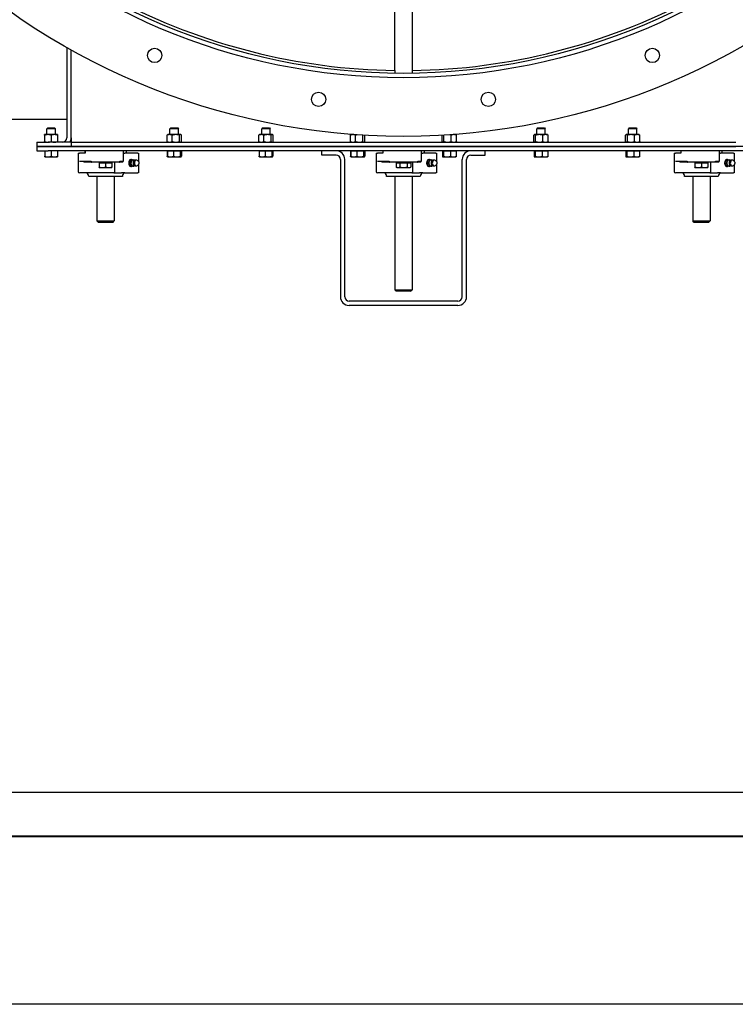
# Model space of a CAD drawing. Header units: inches. Extents: x 5 to 1128, y -85 to 748.
# Tile 611 of 656: x 518 to 549, y 556 to 599. Entities that reach past the tile are written whole.
import ezdxf

# ---------------------------------------------------------------- set-up
doc = ezdxf.new("R2010")
doc.units = ezdxf.units.IN
doc.header["$LTSCALE"] = 32
doc.header["$MEASUREMENT"] = 0
doc.layers.add('Visible (ANSI)', color=7, linetype='Continuous', lineweight=30)

msp = doc.modelspace()

# ---------------------------------------------------------------- linework, layer by layer
at = {"layer": 'Visible (ANSI)'}
for p, q in [((534.46813, 596.6924), (534.46813, 650.43716)), ((535.21813, 650.43716), (535.21813, 596.6924)), ((520.15563, 597.69318), (520.15563, 593.75228)), ((520.34313, 593.75228), (520.34313, 597.58763)), ((534.46813, 596.6924), (534.46813, 596.56738)), ((535.21813, 596.6924), (535.21813, 596.56738)), ((505.84313, 594.56478), (520.15563, 594.56478)), ((519.32738, 593.89378), (519.18663, 593.89378)), ((519.18663, 593.86864), (519.18663, 593.58992)), ((519.31897, 594.18978), (519.28063, 594.15262)), ((519.65563, 594.15262), (519.28063, 594.15262)), ((519.28063, 593.89378), (519.28063, 594.15262)), ((519.31897, 594.18978), (519.61729, 594.18978)), ((519.60888, 593.89378), (519.32738, 593.89378)), ((519.46813, 593.86864), (519.46813, 593.58992)), ((519.74963, 593.89378), (519.60888, 593.89378)), ((519.61729, 594.18978), (519.65563, 594.15262)), ((519.65563, 593.89378), (519.65563, 594.15262)), ((519.74963, 593.86864), (519.74963, 593.58992)), ((524.52803, 593.58992), (524.52803, 593.86864)), ((524.56163, 593.89378), (524.55059, 593.88741)), ((524.64136, 593.89378), (524.56163, 593.89378)), ((524.91224, 593.89378), (524.64136, 593.89378)), ((524.69397, 594.18978), (524.65563, 594.15261)), ((525.03063, 594.15261), (524.65563, 594.15261)), ((524.65563, 593.89378), (524.65563, 594.15261)), ((524.69397, 594.18978), (524.99229, 594.18978)), ((524.75468, 593.58992), (524.75468, 593.86864)), ((525.11401, 593.89378), (524.91224, 593.89378)), ((524.99229, 594.18978), (525.03063, 594.15261)), ((525.03063, 593.89378), (525.03063, 594.15261)), ((525.06979, 593.58992), (525.06979, 593.86864)), ((525.12463, 593.89378), (525.11401, 593.89378)), ((525.12463, 593.89378), (525.13567, 593.88741)), ((525.15824, 593.58992), (525.15824, 593.86864)), ((528.52803, 593.58992), (528.52803, 593.86864)), ((528.56163, 593.89378), (528.55059, 593.88741)), ((528.64136, 593.89378), (528.56163, 593.89378)), ((528.91224, 593.89378), (528.64136, 593.89378)), ((528.69397, 594.18978), (528.65563, 594.15261)), ((529.03063, 594.15261), (528.65563, 594.15261)), ((528.65563, 593.89378), (528.65563, 594.15261)), ((528.69397, 594.18978), (528.99229, 594.18978)), ((528.75468, 593.58992), (528.75468, 593.86864)), ((529.11401, 593.89378), (528.91224, 593.89378)), ((528.99229, 594.18978), (529.03063, 594.15261)), ((529.03063, 593.89378), (529.03063, 594.15261)), ((529.06979, 593.58992), (529.06979, 593.86864)), ((529.12463, 593.89378), (529.11401, 593.89378)), ((529.12463, 593.89378), (529.13567, 593.88741)), ((529.15824, 593.58992), (529.15824, 593.86864)), ((532.52803, 593.58992), (532.52803, 593.86864)), ((532.56163, 593.89378), (532.55059, 593.88741)), ((532.64136, 593.89378), (532.56163, 593.89378)), ((532.67651, 593.89378), (532.64136, 593.89378)), ((532.65563, 593.89378), (532.65563, 593.89531)), ((532.75468, 593.58992), (532.75468, 593.86864)), ((533.06979, 593.58992), (533.06979, 593.86768)), ((533.15824, 593.58992), (533.15824, 593.86253)), ((536.53019, 593.58992), (536.53019, 593.86265)), ((536.61056, 593.58992), (536.61056, 593.86733)), ((536.9235, 593.58992), (536.9235, 593.86864)), ((537.03979, 593.89378), (537.00976, 593.89378)), ((537.03063, 593.89378), (537.03063, 593.89531)), ((537.12463, 593.89378), (537.03979, 593.89378)), ((537.12463, 593.89378), (537.13365, 593.88857)), ((537.15608, 593.58992), (537.15608, 593.86864)), ((540.53019, 593.58992), (540.53019, 593.86864)), ((540.56163, 593.89378), (540.55261, 593.88857)), ((540.57037, 593.89378), (540.56163, 593.89378)), ((540.76703, 593.89378), (540.57037, 593.89378)), ((540.61056, 593.58992), (540.61056, 593.86864)), ((540.69397, 594.18978), (540.65563, 594.15261)), ((541.03063, 594.15261), (540.65563, 594.15261)), ((540.65563, 593.89378), (540.65563, 594.15261)), ((540.69397, 594.18978), (540.99229, 594.18978)), ((541.03979, 593.89378), (540.76703, 593.89378)), ((540.9235, 593.58992), (540.9235, 593.86864)), ((540.99229, 594.18978), (541.03063, 594.15261)), ((541.03063, 593.89378), (541.03063, 594.15261)), ((541.12463, 593.89378), (541.03979, 593.89378)), ((541.12463, 593.89378), (541.13365, 593.88857)), ((541.15608, 593.58992), (541.15608, 593.86864)), ((544.53019, 593.58992), (544.53019, 593.86864)), ((544.56163, 593.89378), (544.55261, 593.88857)), ((544.57037, 593.89378), (544.56163, 593.89378)), ((544.76703, 593.89378), (544.57037, 593.89378)), ((544.61056, 593.58992), (544.61056, 593.86864)), ((544.69397, 594.18978), (544.65563, 594.15261)), ((545.03063, 594.15261), (544.65563, 594.15261)), ((544.65563, 593.89378), (544.65563, 594.15261)), ((544.69397, 594.18978), (544.99229, 594.18978)), ((545.03979, 593.89378), (544.76703, 593.89378)), ((544.9235, 593.58992), (544.9235, 593.86864)), ((544.99229, 594.18978), (545.03063, 594.15261)), ((545.03063, 593.89378), (545.03063, 594.15261)), ((545.12463, 593.89378), (545.03979, 593.89378)), ((545.12463, 593.89378), (545.13365, 593.88857)), ((545.15608, 593.58992), (545.15608, 593.86864)), ((518.84313, 593.56478), (519.34313, 593.56478)), ((518.84313, 593.56478), (518.84313, 593.37728)), ((520.34313, 593.56478), (519.34313, 593.56478)), ((520.34313, 593.75228), (520.34313, 593.56478)), ((520.34313, 593.56478), (520.34313, 593.37728)), ((520.34313, 593.56478), (549.34313, 593.56478)), ((520.34313, 593.56478), (520.34313, 593.37728)), ((524.56163, 593.56478), (524.55059, 593.57115)), ((525.12463, 593.56478), (525.13567, 593.57115)), ((528.56163, 593.56478), (528.55059, 593.57115)), ((529.12463, 593.56478), (529.13567, 593.57115)), ((532.56163, 593.56478), (532.55059, 593.57115)), ((533.12463, 593.56478), (533.13567, 593.57115)), ((536.56163, 593.56478), (536.55261, 593.56999)), ((537.12463, 593.56478), (537.13365, 593.56999)), ((540.56163, 593.56478), (540.55261, 593.56999)), ((541.12463, 593.56478), (541.13365, 593.56999)), ((544.56163, 593.56478), (544.55261, 593.56999)), ((545.12463, 593.56478), (545.13365, 593.56999)), ((518.84313, 593.37728), (518.84313, 593.18978)), ((518.84313, 593.37728), (519.34313, 593.37728)), ((519.34313, 593.37728), (518.84313, 593.37728)), ((518.84313, 593.18978), (519.34313, 593.18978)), ((519.18713, 593.18978), (519.18713, 592.94688)), ((550.34313, 593.37728), (519.34313, 593.37728)), ((519.34313, 593.37728), (520.34313, 593.37728)), ((550.34313, 593.18978), (519.34313, 593.18978)), ((519.46813, 593.18978), (519.46813, 592.94688)), ((519.74913, 593.18978), (519.74913, 592.94688)), ((520.34313, 593.37728), (549.34313, 593.37728)), ((520.65563, 593.08978), (520.71403, 593.08978)), ((520.65563, 593.08978), (520.65563, 592.27103)), ((520.94791, 593.08978), (520.71403, 593.08978)), ((520.9457, 593.18978), (520.9457, 593.08978)), ((520.94791, 593.18978), (520.94791, 593.08978)), ((522.62524, 592.73978), (522.62524, 593.18978)), ((522.62634, 593.08978), (522.62634, 593.18978)), ((522.62634, 593.08978), (522.68214, 593.08978)), ((523.24783, 593.08978), (522.68214, 593.08978)), ((522.74057, 593.18978), (522.74057, 593.08978)), ((523.24783, 593.08978), (523.27712, 593.08978)), ((523.27712, 593.08978), (523.27712, 592.72387)), ((524.53225, 593.18978), (524.54604, 593.18978)), ((524.53225, 593.18978), (524.53225, 592.94687)), ((524.54604, 593.18978), (524.54604, 592.94687)), ((524.54604, 593.18978), (524.67681, 593.18978)), ((524.56213, 593.18978), (524.56213, 593.18978)), ((524.67681, 593.18978), (524.80757, 593.18978)), ((524.80757, 593.18978), (524.80757, 592.94687)), ((524.80757, 593.18978), (524.95611, 593.18978)), ((524.95611, 593.18978), (525.10466, 593.18978)), ((525.10466, 593.18978), (525.12244, 593.18978)), ((525.10466, 593.18978), (525.10466, 592.94687)), ((525.12244, 593.18978), (525.14022, 593.18978)), ((525.12413, 593.18978), (525.12413, 593.18978)), ((525.14022, 593.18978), (525.14022, 592.94687)), ((525.14022, 593.18978), (525.15401, 593.18978)), ((525.15401, 593.18978), (525.15401, 592.94687)), ((528.54604, 593.18978), (528.54604, 592.94687)), ((528.54604, 593.18978), (528.67681, 593.18978)), ((528.56213, 593.18978), (528.56213, 593.18978)), ((528.67681, 593.18978), (528.80757, 593.18978)), ((528.80757, 593.18978), (528.80757, 592.94687)), ((528.80757, 593.18978), (528.95611, 593.18978)), ((528.95611, 593.18978), (529.10466, 593.18978)), ((529.10466, 593.18978), (529.12244, 593.18978)), ((529.10466, 593.18978), (529.10466, 592.94687)), ((529.12244, 593.18978), (529.14022, 593.18978)), ((529.12413, 593.18978), (529.12413, 593.18978)), ((529.14022, 593.18978), (529.14022, 592.94687)), ((531.28063, 593.00228), (531.28063, 593.18978)), ((531.90563, 593.00228), (531.28063, 593.00228)), ((532.53225, 593.18978), (532.54604, 593.18978)), ((532.53225, 593.18978), (532.53225, 592.94687)), ((532.54604, 593.18978), (532.54604, 592.94687)), ((532.54604, 593.18978), (532.67681, 593.18978)), ((532.56213, 593.18978), (532.56213, 593.18978)), ((532.67681, 593.18978), (532.80757, 593.18978)), ((532.80757, 593.18978), (532.80757, 592.94687)), ((532.80757, 593.18978), (532.95611, 593.18978)), ((532.95611, 593.18978), (533.10466, 593.18978)), ((533.10466, 593.18978), (533.12244, 593.18978)), ((533.10466, 593.18978), (533.10466, 592.94687)), ((533.12244, 593.18978), (533.14022, 593.18978)), ((533.12413, 593.18978), (533.12413, 593.18978)), ((533.14022, 593.18978), (533.14022, 592.94687)), ((533.14022, 593.18978), (533.15401, 593.18978)), ((533.15401, 593.18978), (533.15401, 592.94687)), ((533.65563, 593.08978), (533.71403, 593.08978)), ((533.65563, 593.08978), (533.65563, 592.27103)), ((533.94791, 593.08978), (533.71403, 593.08978)), ((533.9457, 593.18978), (533.9457, 593.08978)), ((533.94791, 593.18978), (533.94791, 593.08978)), ((535.62524, 592.73978), (535.62524, 593.18978)), ((535.62634, 593.08978), (535.62634, 593.18978)), ((535.62634, 593.08978), (535.68214, 593.08978)), ((536.24783, 593.08978), (535.68214, 593.08978)), ((535.74057, 593.18978), (535.74057, 593.08978)), ((536.24783, 593.08978), (536.27712, 593.08978)), ((536.27712, 593.08978), (536.27712, 592.72387)), ((536.53988, 593.18978), (536.56572, 593.18978)), ((536.53988, 593.18978), (536.53988, 592.94687)), ((536.56213, 593.18978), (536.56213, 593.18978)), ((536.56572, 593.18978), (536.59156, 593.18978)), ((536.59156, 593.18978), (536.59156, 592.94687)), ((536.59156, 593.18978), (536.74318, 593.18978)), ((536.74318, 593.18978), (536.89481, 593.18978)), ((536.89481, 593.18978), (536.89481, 592.94687)), ((536.89481, 593.18978), (537.0206, 593.18978)), ((537.0206, 593.18978), (537.14638, 593.18978)), ((537.12413, 593.18978), (537.12413, 593.18978)), ((537.14638, 593.18978), (537.14638, 592.94687)), ((537.78063, 593.00228), (538.40563, 593.00228)), ((538.40563, 593.00228), (538.40563, 593.18978)), ((540.53988, 593.18978), (540.56572, 593.18978)), ((540.53988, 593.18978), (540.53988, 592.94687)), ((540.56213, 593.18978), (540.56213, 593.18978)), ((540.56572, 593.18978), (540.59156, 593.18978)), ((540.59156, 593.18978), (540.59156, 592.94687)), ((540.59156, 593.18978), (540.74318, 593.18978)), ((540.74318, 593.18978), (540.89481, 593.18978)), ((540.89481, 593.18978), (540.89481, 592.94687)), ((540.89481, 593.18978), (541.0206, 593.18978)), ((541.0206, 593.18978), (541.14638, 593.18978)), ((541.12413, 593.18978), (541.12413, 593.18978)), ((541.14638, 593.18978), (541.14638, 592.94687)), ((544.53988, 593.18978), (544.56572, 593.18978)), ((544.53988, 593.18978), (544.53988, 592.94687)), ((544.56213, 593.18978), (544.56213, 593.18978)), ((544.56572, 593.18978), (544.59156, 593.18978)), ((544.59156, 593.18978), (544.59156, 592.94687)), ((544.59156, 593.18978), (544.74318, 593.18978)), ((544.74318, 593.18978), (544.89481, 593.18978)), ((544.89481, 593.18978), (544.89481, 592.94687)), ((544.89481, 593.18978), (545.0206, 593.18978)), ((545.0206, 593.18978), (545.14638, 593.18978)), ((545.12413, 593.18978), (545.12413, 593.18978)), ((545.14638, 593.18978), (545.14638, 592.94687)), ((546.65563, 593.08978), (546.71403, 593.08978)), ((546.65563, 593.08978), (546.65563, 592.27103)), ((546.94791, 593.08978), (546.71403, 593.08978)), ((546.9457, 593.18978), (546.9457, 593.08978)), ((546.94791, 593.18978), (546.94791, 593.08978)), ((548.62524, 592.73978), (548.62524, 593.18978)), ((548.62634, 593.08978), (548.62634, 593.18978)), ((548.62634, 593.08978), (548.68214, 593.08978)), ((549.24783, 593.08978), (548.68214, 593.08978)), ((548.74057, 593.18978), (548.74057, 593.08978)), ((549.24783, 593.08978), (549.27712, 593.08978)), ((549.27712, 593.08978), (549.27712, 592.72387)), ((519.18713, 592.92178), (519.32763, 592.92178)), ((519.32763, 592.92178), (519.60863, 592.92178)), ((519.60863, 592.92178), (519.74913, 592.92178)), ((520.71403, 592.73978), (521.22291, 592.73978)), ((520.89864, 592.73978), (520.89864, 592.68978)), ((521.22291, 592.68978), (520.89864, 592.68978)), ((521.22291, 592.73978), (521.22291, 592.68978)), ((521.22291, 592.68978), (521.23401, 592.68978)), ((522.45225, 592.68978), (521.23401, 592.68978)), ((521.56188, 592.66478), (521.84313, 592.66478)), ((521.56188, 592.66478), (521.56188, 592.48052)), ((521.59001, 592.66478), (521.59001, 592.68978)), ((521.84313, 592.66478), (522.12438, 592.66478)), ((521.84313, 592.66478), (521.84313, 592.48052)), ((522.09626, 592.66478), (522.09626, 592.68978)), ((522.12438, 592.66478), (522.12438, 592.48052)), ((522.25121, 592.27103), (522.25121, 592.68978)), ((522.45225, 592.68978), (522.46336, 592.68978)), ((522.46336, 592.68978), (522.46336, 592.73978)), ((522.46336, 592.73978), (522.62524, 592.73978)), ((522.59655, 592.68978), (522.46336, 592.68978)), ((522.59655, 592.68978), (522.59655, 592.73978)), ((522.86118, 592.6554), (522.92729, 592.6554)), ((522.91743, 592.7932), (522.98354, 592.7932)), ((523.26963, 592.73178), (523.23733, 592.76117)), ((523.26963, 592.57903), (523.23733, 592.54964)), ((523.27712, 592.58694), (523.27712, 592.22103)), ((524.56043, 592.92276), (524.55432, 592.92629)), ((524.56213, 592.92178), (524.56043, 592.92276)), ((524.56213, 592.92178), (524.67681, 592.92178)), ((524.67681, 592.92178), (524.95611, 592.92178)), ((524.95611, 592.92178), (525.12244, 592.92178)), ((525.12244, 592.92178), (525.12413, 592.92178)), ((525.12413, 592.92178), (525.12584, 592.92276)), ((525.12584, 592.92276), (525.13195, 592.92629)), ((528.56213, 592.92178), (528.56043, 592.92276)), ((528.56213, 592.92178), (528.67681, 592.92178)), ((528.67681, 592.92178), (528.95611, 592.92178)), ((528.95611, 592.92178), (529.12244, 592.92178)), ((529.12244, 592.92178), (529.12413, 592.92178)), ((529.12413, 592.92178), (529.12584, 592.92276)), ((532.09313, 592.81478), (532.09313, 586.81478)), ((532.28063, 586.81478), (532.28063, 592.81478)), ((532.56043, 592.92276), (532.55432, 592.92629)), ((532.56213, 592.92178), (532.56043, 592.92276)), ((532.56213, 592.92178), (532.67681, 592.92178)), ((532.67681, 592.92178), (532.95611, 592.92178)), ((532.95611, 592.92178), (533.12244, 592.92178)), ((533.12244, 592.92178), (533.12413, 592.92178)), ((533.12413, 592.92178), (533.12584, 592.92276)), ((533.12584, 592.92276), (533.13195, 592.92629)), ((533.71403, 592.73978), (534.22291, 592.73978)), ((533.89864, 592.73978), (533.89864, 592.68978)), ((534.22291, 592.68978), (533.89864, 592.68978)), ((534.22291, 592.73978), (534.22291, 592.68978)), ((534.22291, 592.68978), (534.23401, 592.68978)), ((535.45225, 592.68978), (534.23401, 592.68978)), ((534.51838, 592.66478), (534.68282, 592.66478)), ((534.51838, 592.66478), (534.51838, 592.48052)), ((534.59001, 592.66478), (534.59001, 592.68978)), ((534.68282, 592.66478), (535.00757, 592.66478)), ((534.68282, 592.66478), (534.68282, 592.48052)), ((535.00757, 592.66478), (535.16788, 592.66478)), ((535.00757, 592.66478), (535.00757, 592.48052)), ((535.09626, 592.66478), (535.09626, 592.68978)), ((535.16788, 592.66478), (535.16788, 592.48052)), ((535.25121, 592.27103), (535.25121, 592.68978)), ((535.45225, 592.68978), (535.46336, 592.68978)), ((535.46336, 592.68978), (535.46336, 592.73978)), ((535.46336, 592.73978), (535.62524, 592.73978)), ((535.59655, 592.68978), (535.46336, 592.68978)), ((535.59655, 592.68978), (535.59655, 592.73978)), ((535.86118, 592.6554), (535.92729, 592.6554)), ((535.91743, 592.7932), (535.98354, 592.7932)), ((536.26963, 592.73178), (536.23733, 592.76117)), ((536.26963, 592.57903), (536.23733, 592.54964)), ((536.27712, 592.58694), (536.27712, 592.22103)), ((536.56213, 592.92178), (536.5585, 592.92387)), ((536.56213, 592.92178), (536.56572, 592.92178)), ((536.56572, 592.92178), (536.74318, 592.92178)), ((536.74318, 592.92178), (537.0206, 592.92178)), ((537.0206, 592.92178), (537.12413, 592.92178)), ((537.12413, 592.92178), (537.12777, 592.92387)), ((537.40563, 586.81478), (537.40563, 592.81478)), ((537.59313, 586.81478), (537.59313, 592.81478)), ((540.56213, 592.92178), (540.5585, 592.92387)), ((540.56213, 592.92178), (540.56572, 592.92178)), ((540.56572, 592.92178), (540.74318, 592.92178)), ((540.74318, 592.92178), (541.0206, 592.92178)), ((541.0206, 592.92178), (541.12413, 592.92178)), ((541.12413, 592.92178), (541.12777, 592.92387)), ((544.56213, 592.92178), (544.5585, 592.92387)), ((544.56213, 592.92178), (544.56572, 592.92178)), ((544.56572, 592.92178), (544.74318, 592.92178)), ((544.74318, 592.92178), (545.0206, 592.92178)), ((545.0206, 592.92178), (545.12413, 592.92178)), ((545.12413, 592.92178), (545.12777, 592.92387)), ((546.71403, 592.73978), (547.22291, 592.73978)), ((546.89864, 592.73978), (546.89864, 592.68978)), ((547.22291, 592.68978), (546.89864, 592.68978)), ((547.22291, 592.73978), (547.22291, 592.68978)), ((547.22291, 592.68978), (547.23401, 592.68978)), ((548.45225, 592.68978), (547.23401, 592.68978)), ((547.56188, 592.66478), (547.84313, 592.66478)), ((547.56188, 592.66478), (547.56188, 592.48052)), ((547.59001, 592.66478), (547.59001, 592.68978)), ((547.84313, 592.66478), (548.12438, 592.66478)), ((547.84313, 592.66478), (547.84313, 592.48052)), ((548.09626, 592.66478), (548.09626, 592.68978)), ((548.12438, 592.66478), (548.12438, 592.48052)), ((548.25121, 592.27103), (548.25121, 592.68978)), ((548.45225, 592.68978), (548.46336, 592.68978)), ((548.46336, 592.68978), (548.46336, 592.73978)), ((548.46336, 592.73978), (548.62524, 592.73978)), ((548.59655, 592.68978), (548.46336, 592.68978)), ((548.59655, 592.68978), (548.59655, 592.73978)), ((548.86118, 592.6554), (548.92729, 592.6554)), ((548.91743, 592.7932), (548.98354, 592.7932)), ((549.26963, 592.73178), (549.23733, 592.76117)), ((549.26963, 592.57903), (549.23733, 592.54964)), ((549.27712, 592.58694), (549.27712, 592.22103)), ((522.21204, 592.22103), (520.70563, 592.22103)), ((521.56188, 592.4554), (521.70251, 592.4554)), ((521.70251, 592.4554), (521.98376, 592.4554)), ((521.98376, 592.4554), (522.12438, 592.4554)), ((522.21204, 592.22103), (522.54072, 592.22103)), ((522.68214, 592.22103), (522.54072, 592.22103)), ((522.68214, 592.22103), (523.24783, 592.22103)), ((522.91743, 592.51761), (522.98354, 592.51761)), ((523.27712, 592.22103), (523.24783, 592.22103)), ((535.21204, 592.22103), (533.70563, 592.22103)), ((534.56188, 592.4554), (534.51973, 592.47974)), ((534.56188, 592.4554), (534.6006, 592.4554)), ((534.6006, 592.4554), (534.84519, 592.4554)), ((534.84519, 592.4554), (535.08773, 592.4554)), ((535.08773, 592.4554), (535.12438, 592.4554)), ((535.12438, 592.4554), (535.16653, 592.47974)), ((535.21204, 592.22103), (535.54072, 592.22103)), ((535.68214, 592.22103), (535.54072, 592.22103)), ((535.68214, 592.22103), (536.24783, 592.22103)), ((535.91743, 592.51761), (535.98354, 592.51761)), ((536.27712, 592.22103), (536.24783, 592.22103)), ((548.21204, 592.22103), (546.70563, 592.22103)), ((547.56188, 592.4554), (547.70251, 592.4554)), ((547.70251, 592.4554), (547.98376, 592.4554)), ((547.98376, 592.4554), (548.12438, 592.4554)), ((548.21204, 592.22103), (548.54072, 592.22103)), ((548.68214, 592.22103), (548.54072, 592.22103)), ((548.68214, 592.22103), (549.24783, 592.22103)), ((548.91743, 592.51761), (548.98354, 592.51761)), ((549.27712, 592.22103), (549.24783, 592.22103)), ((522.57738, 592.06478), (521.10888, 592.06478)), ((521.46813, 592.06478), (521.46813, 590.12728)), ((522.21813, 592.06478), (522.21813, 590.12728)), ((535.57738, 592.06478), (534.10888, 592.06478)), ((534.46813, 592.06478), (534.46813, 587.12728)), ((535.21813, 592.06478), (535.21813, 587.12728)), ((548.57738, 592.06478), (547.10888, 592.06478)), ((547.46813, 592.06478), (547.46813, 590.12728)), ((548.21813, 592.06478), (548.21813, 590.12728)), ((521.46813, 590.12728), (522.21813, 590.12728)), ((521.53063, 590.06478), (521.46813, 590.12728)), ((522.15563, 590.06478), (521.53063, 590.06478)), ((522.15563, 590.06478), (522.21813, 590.12728)), ((547.46813, 590.12728), (548.21813, 590.12728)), ((547.53063, 590.06478), (547.46813, 590.12728)), ((548.15563, 590.06478), (547.53063, 590.06478)), ((548.15563, 590.06478), (548.21813, 590.12728)), ((534.46813, 587.12728), (535.21813, 587.12728)), ((534.53063, 587.06478), (534.46813, 587.12728)), ((535.15563, 587.06478), (534.53063, 587.06478)), ((535.15563, 587.06478), (535.21813, 587.12728)), ((537.21813, 586.62728), (532.46813, 586.62728)), ((537.21813, 586.43978), (532.46813, 586.43978)), ((564.84313, 565.18978), (504.84313, 565.18978)), ((497.84313, 563.26978), (571.84313, 563.26978)), ((502.94313, 563.28978), (566.74313, 563.28978)), ((565.84313, 555.93978), (503.84313, 555.93978))]:
    msp.add_line(p, q, dxfattribs=at)
for centre, radius in [((534.84313, 623.56478), 29.75), ((534.84313, 623.56478), 27.1875), ((534.84313, 623.56478), 27), ((523.98449, 597.3497), 0.3125), ((545.70178, 597.3497), 0.3125), ((531.13945, 595.43253), 0.3125), ((538.54681, 595.43253), 0.3125)]:
    msp.add_circle(centre, radius, dxfattribs=at)
for centre, radius, start, end in [((534.84313, 623.56478), 26.875, 242.282252, 269.200498), ((534.84313, 623.56478), 26.875, 270.799502, 297.717748), ((519.96813, 593.75228), 0.1875, 270, 0), ((519.96813, 593.75228), 0.375, 330, 0), ((531.90563, 592.81478), 0.375, 0, 90), ((531.90563, 592.81478), 0.1875, 0, 90), ((537.78063, 592.81478), 0.375, 90, 180), ((537.78063, 592.81478), 0.1875, 90, 180), ((523.17252, 592.6554), 0.12795, 74.865514, 144.956464), ((523.17252, 592.6554), 0.12795, 215.043536, 285.134486), ((536.17252, 592.6554), 0.12795, 74.865514, 144.956464), ((536.17252, 592.6554), 0.12795, 215.043536, 285.134486), ((549.17252, 592.6554), 0.12795, 74.865514, 144.956464), ((549.17252, 592.6554), 0.12795, 215.043536, 285.134486), ((520.70563, 592.27103), 0.05, 180, 270), ((520.92138, 592.06478), 0.1875, 0, 56.44269), ((522.76488, 592.06478), 0.1875, 123.55731, 180), ((533.70563, 592.27103), 0.05, 180, 270), ((533.92138, 592.06478), 0.1875, 0, 56.44269), ((535.76488, 592.06478), 0.1875, 123.55731, 180), ((546.70563, 592.27103), 0.05, 180, 270), ((546.92138, 592.06478), 0.1875, 0, 56.44269), ((548.76488, 592.06478), 0.1875, 123.55731, 180), ((532.46813, 586.81478), 0.375, 180, 270), ((532.46813, 586.81478), 0.1875, 180, 270), ((537.21813, 586.81478), 0.375, 270, 0), ((537.21813, 586.81478), 0.1875, 270, 0)]:
    msp.add_arc(centre, radius, start, end, dxfattribs=at)
for centre, major_axis, start_param, end_param in [((522.96498, 592.6554), (0, 0.15625), 5.79224464, 9.91571863), ((522.94289, 592.6554), (0, 0.125), 0.50126686, 2.6403258), ((523.0485, 592.6554), (0, 0.1378), 1.04719755, 2.0943951), ((523.0485, 592.6554), (0, 0.1378), 0, 1.04719755), ((523.0485, 592.6554), (0, -0.1378), 5.23598776, 6.28318531), ((523.12014, 592.6554), (0, 0.10433), 0.78949219, 2.35210046), ((523.0485, 592.6554), (0, 0.1378), 5.64637727, 6.28318531), ((523.18922, 592.6554), (0, -0.12575), 2.5699821, 6.85479586), ((535.96498, 592.6554), (0, 0.15625), 5.79224464, 9.91571863), ((535.94289, 592.6554), (0, 0.125), 0.50126686, 2.6403258), ((536.0485, 592.6554), (0, 0.1378), 1.04719755, 2.0943951), ((536.0485, 592.6554), (0, 0.1378), 0, 1.04719755), ((536.0485, 592.6554), (0, -0.1378), 5.23598776, 6.28318531), ((536.12014, 592.6554), (0, 0.10433), 0.78949219, 2.35210046), ((536.0485, 592.6554), (0, 0.1378), 5.64637727, 6.28318531), ((536.18922, 592.6554), (0, -0.12575), 2.5699821, 6.85479586), ((548.96498, 592.6554), (0, 0.15625), 5.79224464, 9.91571863), ((548.94289, 592.6554), (0, 0.125), 0.50126686, 2.6403258), ((549.0485, 592.6554), (0, 0.1378), 1.04719755, 2.0943951), ((549.0485, 592.6554), (0, 0.1378), 0, 1.04719755), ((549.0485, 592.6554), (0, -0.1378), 5.23598776, 6.28318531), ((549.12014, 592.6554), (0, 0.10433), 0.78949219, 2.35210046), ((549.0485, 592.6554), (0, 0.1378), 5.64637727, 6.28318531), ((549.18922, 592.6554), (0, -0.12575), 2.5699821, 6.85479586), ((523.0485, 592.6554), (0, -0.1378), 0, 0.63680804), ((536.0485, 592.6554), (0, -0.1378), 0, 0.63680804), ((549.0485, 592.6554), (0, -0.1378), 0, 0.63680804)]:
    msp.add_ellipse(centre, major_axis=major_axis, ratio=0.70710678, start_param=start_param, end_param=end_param, dxfattribs=at)
for points, weights in [([(519.18663, 593.86864), (519.18663, 593.89378), (519.18663, 593.89378)], [1, 1.0379548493, 1]), ([(519.32738, 593.89378), (519.26206, 593.89378), (519.18663, 593.86864)], [1, 1.0379548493, 1]), ([(519.46813, 593.86864), (519.39271, 593.89378), (519.32738, 593.89378)], [1, 1.0379548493, 1]), ([(519.60888, 593.89378), (519.54356, 593.89378), (519.46813, 593.86864)], [1, 1.0379548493, 1]), ([(519.74963, 593.86864), (519.67421, 593.89378), (519.60888, 593.89378)], [1, 1.0379548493, 1]), ([(519.74963, 593.89378), (519.74963, 593.89378), (519.74963, 593.86864)], [1, 1.0379548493, 1]), ([(524.64136, 593.89378), (524.58876, 593.89378), (524.52803, 593.86864)], [1, 1.0379548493, 1]), ([(524.52803, 593.86864), (524.53991, 593.88124), (524.55059, 593.88741)], [1, 1.01866543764, 1.01897229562]), ([(524.75468, 593.86864), (524.69395, 593.89378), (524.64136, 593.89378)], [1, 1.0379548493, 1]), ([(524.91224, 593.89378), (524.83912, 593.89378), (524.75468, 593.86864)], [1, 1.0379548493, 1]), ([(525.06979, 593.86864), (524.98536, 593.89378), (524.91224, 593.89378)], [1, 1.0379548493, 1]), ([(525.11401, 593.89378), (525.09349, 593.89378), (525.06979, 593.86864)], [1, 1.0379548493, 1]), ([(525.15824, 593.86864), (525.13454, 593.89378), (525.11401, 593.89378)], [1, 1.0379548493, 1]), ([(528.64136, 593.89378), (528.58876, 593.89378), (528.52803, 593.86864)], [1, 1.0379548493, 1]), ([(528.52803, 593.86864), (528.53991, 593.88124), (528.55059, 593.88741)], [1, 1.01866543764, 1.01897229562]), ([(528.75468, 593.86864), (528.69395, 593.89378), (528.64136, 593.89378)], [1, 1.0379548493, 1]), ([(528.91224, 593.89378), (528.83912, 593.89378), (528.75468, 593.86864)], [1, 1.0379548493, 1]), ([(529.06979, 593.86864), (528.98536, 593.89378), (528.91224, 593.89378)], [1, 1.0379548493, 1]), ([(529.11401, 593.89378), (529.09349, 593.89378), (529.06979, 593.86864)], [1, 1.0379548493, 1]), ([(529.15824, 593.86864), (529.13454, 593.89378), (529.11401, 593.89378)], [1, 1.0379548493, 1]), ([(532.64136, 593.89378), (532.58876, 593.89378), (532.52803, 593.86864)], [1, 1.0379548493, 1]), ([(532.52803, 593.86864), (532.53991, 593.88124), (532.55059, 593.88741)], [1, 1.01866543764, 1.01897229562]), ([(532.75468, 593.86864), (532.69395, 593.89378), (532.64136, 593.89378)], [1, 1.0379548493, 1]), ([(532.81583, 593.88394), (532.78655, 593.87813), (532.75468, 593.86864)], [1.01766991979, 1.01399615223, 1]), ([(536.9235, 593.86864), (536.89289, 593.87782), (536.86471, 593.88354)], [1, 1.01352871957, 1.01741301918]), ([(537.03979, 593.89378), (536.98582, 593.89378), (536.9235, 593.86864)], [1, 1.0379548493, 1]), ([(537.15608, 593.86864), (537.09376, 593.89378), (537.03979, 593.89378)], [1, 1.0379548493, 1]), ([(537.13365, 593.88857), (537.14424, 593.88246), (537.15608, 593.86864)], [1.01885219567, 1.02051902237, 1]), ([(540.57037, 593.89378), (540.55172, 593.89378), (540.53019, 593.86864)], [1, 1.0379548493, 1]), ([(540.61056, 593.86864), (540.58902, 593.89378), (540.57037, 593.89378)], [1, 1.0379548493, 1]), ([(540.76703, 593.89378), (540.69441, 593.89378), (540.61056, 593.86864)], [1, 1.0379548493, 1]), ([(540.9235, 593.86864), (540.83965, 593.89378), (540.76703, 593.89378)], [1, 1.0379548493, 1]), ([(541.03979, 593.89378), (540.98582, 593.89378), (540.9235, 593.86864)], [1, 1.0379548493, 1]), ([(541.15608, 593.86864), (541.09376, 593.89378), (541.03979, 593.89378)], [1, 1.0379548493, 1]), ([(541.13365, 593.88857), (541.14424, 593.88246), (541.15608, 593.86864)], [1.01885219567, 1.02051902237, 1]), ([(544.57037, 593.89378), (544.55172, 593.89378), (544.53019, 593.86864)], [1, 1.0379548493, 1]), ([(544.61056, 593.86864), (544.58902, 593.89378), (544.57037, 593.89378)], [1, 1.0379548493, 1]), ([(544.76703, 593.89378), (544.69441, 593.89378), (544.61056, 593.86864)], [1, 1.0379548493, 1]), ([(544.9235, 593.86864), (544.83965, 593.89378), (544.76703, 593.89378)], [1, 1.0379548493, 1]), ([(545.03979, 593.89378), (544.98582, 593.89378), (544.9235, 593.86864)], [1, 1.0379548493, 1]), ([(545.15608, 593.86864), (545.09376, 593.89378), (545.03979, 593.89378)], [1, 1.0379548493, 1]), ([(545.13365, 593.88857), (545.14424, 593.88246), (545.15608, 593.86864)], [1.01885219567, 1.02051902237, 1]), ([(519.18663, 593.58992), (519.26206, 593.56478), (519.32738, 593.56478)], [1, 1.0379548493, 1]), ([(519.18663, 593.56478), (519.18663, 593.56478), (519.18663, 593.58992)], [1, 1.0379548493, 1]), ([(519.32738, 593.56478), (519.39271, 593.56478), (519.46813, 593.58992)], [1, 1.0379548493, 1]), ([(519.46813, 593.58992), (519.54356, 593.56478), (519.60888, 593.56478)], [1, 1.0379548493, 1]), ([(519.60888, 593.56478), (519.67421, 593.56478), (519.74963, 593.58992)], [1, 1.0379548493, 1]), ([(519.74963, 593.58992), (519.74963, 593.56478), (519.74963, 593.56478)], [1, 1.0379548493, 1]), ([(524.52803, 593.58992), (524.58876, 593.56478), (524.64136, 593.56478)], [1, 1.0379548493, 1]), ([(524.55059, 593.57115), (524.53991, 593.57732), (524.52803, 593.58992)], [1.01897229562, 1.01866543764, 1]), ([(524.64136, 593.56478), (524.69395, 593.56478), (524.75468, 593.58992)], [1, 1.0379548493, 1]), ([(524.75468, 593.58992), (524.83912, 593.56478), (524.91224, 593.56478)], [1, 1.0379548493, 1]), ([(524.91224, 593.56478), (524.98536, 593.56478), (525.06979, 593.58992)], [1, 1.0379548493, 1]), ([(525.06979, 593.58992), (525.09349, 593.56478), (525.11401, 593.56478)], [1, 1.0379548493, 1]), ([(525.11401, 593.56478), (525.13454, 593.56478), (525.15824, 593.58992)], [1, 1.0379548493, 1]), ([(528.52803, 593.58992), (528.58876, 593.56478), (528.64136, 593.56478)], [1, 1.0379548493, 1]), ([(528.55059, 593.57115), (528.53991, 593.57732), (528.52803, 593.58992)], [1.01897229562, 1.01866543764, 1]), ([(528.64136, 593.56478), (528.69395, 593.56478), (528.75468, 593.58992)], [1, 1.0379548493, 1]), ([(528.75468, 593.58992), (528.83912, 593.56478), (528.91224, 593.56478)], [1, 1.0379548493, 1]), ([(528.91224, 593.56478), (528.98536, 593.56478), (529.06979, 593.58992)], [1, 1.0379548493, 1]), ([(529.06979, 593.58992), (529.09349, 593.56478), (529.11401, 593.56478)], [1, 1.0379548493, 1]), ([(529.11401, 593.56478), (529.13454, 593.56478), (529.15824, 593.58992)], [1, 1.0379548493, 1]), ([(532.52803, 593.58992), (532.58876, 593.56478), (532.64136, 593.56478)], [1, 1.0379548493, 1]), ([(532.55059, 593.57115), (532.53991, 593.57732), (532.52803, 593.58992)], [1.01897229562, 1.01866543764, 1]), ([(532.64136, 593.56478), (532.69395, 593.56478), (532.75468, 593.58992)], [1, 1.0379548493, 1]), ([(532.75468, 593.58992), (532.83912, 593.56478), (532.91224, 593.56478)], [1, 1.0379548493, 1]), ([(532.91224, 593.56478), (532.98536, 593.56478), (533.06979, 593.58992)], [1, 1.0379548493, 1]), ([(533.06979, 593.58992), (533.09349, 593.56478), (533.11401, 593.56478)], [1, 1.0379548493, 1]), ([(533.11401, 593.56478), (533.13454, 593.56478), (533.15824, 593.58992)], [1, 1.0379548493, 1]), ([(536.53019, 593.58992), (536.55172, 593.56478), (536.57037, 593.56478)], [1, 1.0379548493, 1]), ([(536.57037, 593.56478), (536.58902, 593.56478), (536.61056, 593.58992)], [1, 1.0379548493, 1]), ([(536.61056, 593.58992), (536.69441, 593.56478), (536.76703, 593.56478)], [1, 1.0379548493, 1]), ([(536.76703, 593.56478), (536.83965, 593.56478), (536.9235, 593.58992)], [1, 1.0379548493, 1]), ([(536.9235, 593.58992), (536.98582, 593.56478), (537.03979, 593.56478)], [1, 1.0379548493, 1]), ([(537.03979, 593.56478), (537.09376, 593.56478), (537.15608, 593.58992)], [1, 1.0379548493, 1]), ([(537.15608, 593.58992), (537.14424, 593.5761), (537.13365, 593.56999)], [1, 1.02051902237, 1.01885219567]), ([(540.53019, 593.58992), (540.55172, 593.56478), (540.57037, 593.56478)], [1, 1.0379548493, 1]), ([(540.57037, 593.56478), (540.58902, 593.56478), (540.61056, 593.58992)], [1, 1.0379548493, 1]), ([(540.61056, 593.58992), (540.69441, 593.56478), (540.76703, 593.56478)], [1, 1.0379548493, 1]), ([(540.76703, 593.56478), (540.83965, 593.56478), (540.9235, 593.58992)], [1, 1.0379548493, 1]), ([(540.9235, 593.58992), (540.98582, 593.56478), (541.03979, 593.56478)], [1, 1.0379548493, 1]), ([(541.03979, 593.56478), (541.09376, 593.56478), (541.15608, 593.58992)], [1, 1.0379548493, 1]), ([(541.15608, 593.58992), (541.14424, 593.5761), (541.13365, 593.56999)], [1, 1.02051902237, 1.01885219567]), ([(544.53019, 593.58992), (544.55172, 593.56478), (544.57037, 593.56478)], [1, 1.0379548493, 1]), ([(544.57037, 593.56478), (544.58902, 593.56478), (544.61056, 593.58992)], [1, 1.0379548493, 1]), ([(544.61056, 593.58992), (544.69441, 593.56478), (544.76703, 593.56478)], [1, 1.0379548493, 1]), ([(544.76703, 593.56478), (544.83965, 593.56478), (544.9235, 593.58992)], [1, 1.0379548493, 1]), ([(544.9235, 593.58992), (544.98582, 593.56478), (545.03979, 593.56478)], [1, 1.0379548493, 1]), ([(545.03979, 593.56478), (545.09376, 593.56478), (545.15608, 593.58992)], [1, 1.0379548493, 1]), ([(545.15608, 593.58992), (545.14424, 593.5761), (545.13365, 593.56999)], [1, 1.02051902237, 1.01885219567]), ([(519.18713, 592.94688), (519.26243, 592.92178), (519.32763, 592.92178)], [1, 1.0379548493, 1]), ([(519.18713, 592.92178), (519.18713, 592.92178), (519.18713, 592.94688)], [1, 1.0379548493, 1]), ([(519.32763, 592.92178), (519.39284, 592.92178), (519.46813, 592.94688)], [1, 1.0379548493, 1]), ([(519.46813, 592.94688), (519.54343, 592.92178), (519.60863, 592.92178)], [1, 1.0379548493, 1]), ([(519.60863, 592.92178), (519.67384, 592.92178), (519.74913, 592.94688)], [1, 1.0379548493, 1]), ([(519.74913, 592.94688), (519.74913, 592.92178), (519.74913, 592.92178)], [1, 1.0379548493, 1]), ([(522.8806, 592.7243), (522.86755, 592.69233), (522.86118, 592.6554)], [1, 1.0379548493, 1]), ([(522.86118, 592.6554), (522.86755, 592.61848), (522.8806, 592.58651)], [1, 1.0379548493, 1]), ([(522.91743, 592.7932), (522.89366, 592.75628), (522.8806, 592.7243)], [1, 1.0379548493, 1]), ([(522.8806, 592.58651), (522.89366, 592.55453), (522.91743, 592.51761)], [1, 1.0379548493, 1]), ([(522.92729, 592.6554), (522.95107, 592.69233), (522.96412, 592.7243)], [1, 1.0379548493, 1]), ([(522.96412, 592.58651), (522.95107, 592.61848), (522.92729, 592.6554)], [1, 1.0379548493, 1]), ([(522.96412, 592.7243), (522.97717, 592.75628), (522.98354, 592.7932)], [1, 1.0379548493, 1]), ([(522.98354, 592.51761), (522.97717, 592.55453), (522.96412, 592.58651)], [1, 1.0379548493, 1]), ([(522.98354, 592.7932), (523.02239, 592.7932), (523.0485, 592.7932)], [1, 1.0379548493, 1]), ([(523.0485, 592.7932), (523.07461, 592.7932), (523.09605, 592.7932)], [1, 1.0379548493, 1]), ([(523.09605, 592.7932), (523.10454, 592.78001), (523.11147, 592.76786)], [1, 1.0132325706, 1.01723833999]), ([(524.53225, 592.94687), (524.54051, 592.9436), (524.54849, 592.94077)], [1, 1.00479708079, 1.00838156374]), ([(524.55432, 592.92629), (524.54393, 592.93229), (524.53225, 592.94687)], [1.01858235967, 1.02171554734, 1]), ([(524.56043, 592.92276), (524.55373, 592.92663), (524.54604, 592.94687)], [1.01210584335, 1.03039692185, 1]), ([(524.54604, 592.94687), (524.61612, 592.92178), (524.67681, 592.92178)], [1, 1.0379548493, 1]), ([(524.67681, 592.92178), (524.73749, 592.92178), (524.80757, 592.94687)], [1, 1.0379548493, 1]), ([(524.80757, 592.94687), (524.88717, 592.92178), (524.95611, 592.92178)], [1, 1.0379548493, 1]), ([(524.95611, 592.92178), (525.02505, 592.92178), (525.10466, 592.94687)], [1, 1.0379548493, 1]), ([(525.10466, 592.94687), (525.11419, 592.92178), (525.12244, 592.92178)], [1, 1.0379548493, 1]), ([(525.12244, 592.92178), (525.13069, 592.92178), (525.14022, 592.94687)], [1, 1.0379548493, 1]), ([(525.12777, 592.92419), (525.14005, 592.92942), (525.15401, 592.94687)], [1.01631442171, 1.02608635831, 1]), ([(528.56043, 592.92276), (528.55373, 592.92663), (528.54604, 592.94687)], [1.01210584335, 1.03039692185, 1]), ([(528.54604, 592.94687), (528.61612, 592.92178), (528.67681, 592.92178)], [1, 1.0379548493, 1]), ([(528.67681, 592.92178), (528.73749, 592.92178), (528.80757, 592.94687)], [1, 1.0379548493, 1]), ([(528.80757, 592.94687), (528.88717, 592.92178), (528.95611, 592.92178)], [1, 1.0379548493, 1]), ([(528.95611, 592.92178), (529.02505, 592.92178), (529.10466, 592.94687)], [1, 1.0379548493, 1]), ([(529.10466, 592.94687), (529.11419, 592.92178), (529.12244, 592.92178)], [1, 1.0379548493, 1]), ([(529.12244, 592.92178), (529.13069, 592.92178), (529.14022, 592.94687)], [1, 1.0379548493, 1]), ([(532.53225, 592.94687), (532.54051, 592.9436), (532.54849, 592.94077)], [1, 1.00479708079, 1.00838156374]), ([(532.55432, 592.92629), (532.54393, 592.93229), (532.53225, 592.94687)], [1.01858235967, 1.02171554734, 1]), ([(532.56043, 592.92276), (532.55373, 592.92663), (532.54604, 592.94687)], [1.01210584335, 1.03039692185, 1]), ([(532.54604, 592.94687), (532.61612, 592.92178), (532.67681, 592.92178)], [1, 1.0379548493, 1]), ([(532.67681, 592.92178), (532.73749, 592.92178), (532.80757, 592.94687)], [1, 1.0379548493, 1]), ([(532.80757, 592.94687), (532.88717, 592.92178), (532.95611, 592.92178)], [1, 1.0379548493, 1]), ([(532.95611, 592.92178), (533.02505, 592.92178), (533.10466, 592.94687)], [1, 1.0379548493, 1]), ([(533.10466, 592.94687), (533.11419, 592.92178), (533.12244, 592.92178)], [1, 1.0379548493, 1]), ([(533.12244, 592.92178), (533.13069, 592.92178), (533.14022, 592.94687)], [1, 1.0379548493, 1]), ([(533.12777, 592.92419), (533.14005, 592.92942), (533.15401, 592.94687)], [1.01631442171, 1.02608635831, 1]), ([(535.8806, 592.7243), (535.86755, 592.69233), (535.86118, 592.6554)], [1, 1.0379548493, 1]), ([(535.86118, 592.6554), (535.86755, 592.61848), (535.8806, 592.58651)], [1, 1.0379548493, 1]), ([(535.91743, 592.7932), (535.89366, 592.75628), (535.8806, 592.7243)], [1, 1.0379548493, 1]), ([(535.8806, 592.58651), (535.89366, 592.55453), (535.91743, 592.51761)], [1, 1.0379548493, 1]), ([(535.92729, 592.6554), (535.95107, 592.69233), (535.96412, 592.7243)], [1, 1.0379548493, 1]), ([(535.96412, 592.58651), (535.95107, 592.61848), (535.92729, 592.6554)], [1, 1.0379548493, 1]), ([(535.96412, 592.7243), (535.97717, 592.75628), (535.98354, 592.7932)], [1, 1.0379548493, 1]), ([(535.98354, 592.51761), (535.97717, 592.55453), (535.96412, 592.58651)], [1, 1.0379548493, 1]), ([(535.98354, 592.7932), (536.02239, 592.7932), (536.0485, 592.7932)], [1, 1.0379548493, 1]), ([(536.0485, 592.7932), (536.07461, 592.7932), (536.09605, 592.7932)], [1, 1.0379548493, 1]), ([(536.09605, 592.7932), (536.10454, 592.78001), (536.11147, 592.76786)], [1, 1.0132325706, 1.01723833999]), ([(536.53988, 592.94687), (536.55373, 592.92178), (536.56572, 592.92178)], [1, 1.0379548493, 1]), ([(536.56572, 592.92178), (536.57771, 592.92178), (536.59156, 592.94687)], [1, 1.0379548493, 1]), ([(536.59156, 592.94687), (536.67281, 592.92178), (536.74318, 592.92178)], [1, 1.0379548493, 1]), ([(536.74318, 592.92178), (536.81355, 592.92178), (536.89481, 592.94687)], [1, 1.0379548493, 1]), ([(536.89481, 592.94687), (536.96222, 592.92178), (537.0206, 592.92178)], [1, 1.0379548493, 1]), ([(537.0206, 592.92178), (537.07898, 592.92178), (537.14638, 592.94687)], [1, 1.0379548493, 1]), ([(537.14638, 592.94687), (537.13647, 592.9289), (537.12777, 592.92387)], [1, 1.02689674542, 1.01567267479]), ([(540.53988, 592.94687), (540.55373, 592.92178), (540.56572, 592.92178)], [1, 1.0379548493, 1]), ([(540.56572, 592.92178), (540.57771, 592.92178), (540.59156, 592.94687)], [1, 1.0379548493, 1]), ([(540.59156, 592.94687), (540.67281, 592.92178), (540.74318, 592.92178)], [1, 1.0379548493, 1]), ([(540.74318, 592.92178), (540.81355, 592.92178), (540.89481, 592.94687)], [1, 1.0379548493, 1]), ([(540.89481, 592.94687), (540.96222, 592.92178), (541.0206, 592.92178)], [1, 1.0379548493, 1]), ([(541.0206, 592.92178), (541.07898, 592.92178), (541.14638, 592.94687)], [1, 1.0379548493, 1]), ([(541.14638, 592.94687), (541.13647, 592.9289), (541.12777, 592.92387)], [1, 1.02689674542, 1.01567267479]), ([(544.53988, 592.94687), (544.55373, 592.92178), (544.56572, 592.92178)], [1, 1.0379548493, 1]), ([(544.56572, 592.92178), (544.57771, 592.92178), (544.59156, 592.94687)], [1, 1.0379548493, 1]), ([(544.59156, 592.94687), (544.67281, 592.92178), (544.74318, 592.92178)], [1, 1.0379548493, 1]), ([(544.74318, 592.92178), (544.81355, 592.92178), (544.89481, 592.94687)], [1, 1.0379548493, 1]), ([(544.89481, 592.94687), (544.96222, 592.92178), (545.0206, 592.92178)], [1, 1.0379548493, 1]), ([(545.0206, 592.92178), (545.07898, 592.92178), (545.14638, 592.94687)], [1, 1.0379548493, 1]), ([(545.14638, 592.94687), (545.13647, 592.9289), (545.12777, 592.92387)], [1, 1.02689674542, 1.01567267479]), ([(548.8806, 592.7243), (548.86755, 592.69233), (548.86118, 592.6554)], [1, 1.0379548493, 1]), ([(548.86118, 592.6554), (548.86755, 592.61848), (548.8806, 592.58651)], [1, 1.0379548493, 1]), ([(548.91743, 592.7932), (548.89366, 592.75628), (548.8806, 592.7243)], [1, 1.0379548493, 1]), ([(548.8806, 592.58651), (548.89366, 592.55453), (548.91743, 592.51761)], [1, 1.0379548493, 1]), ([(548.92729, 592.6554), (548.95107, 592.69233), (548.96412, 592.7243)], [1, 1.0379548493, 1]), ([(548.96412, 592.58651), (548.95107, 592.61848), (548.92729, 592.6554)], [1, 1.0379548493, 1]), ([(548.96412, 592.7243), (548.97717, 592.75628), (548.98354, 592.7932)], [1, 1.0379548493, 1]), ([(548.98354, 592.51761), (548.97717, 592.55453), (548.96412, 592.58651)], [1, 1.0379548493, 1]), ([(548.98354, 592.7932), (549.02239, 592.7932), (549.0485, 592.7932)], [1, 1.0379548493, 1]), ([(549.0485, 592.7932), (549.07461, 592.7932), (549.09605, 592.7932)], [1, 1.0379548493, 1]), ([(549.09605, 592.7932), (549.10454, 592.78001), (549.11147, 592.76786)], [1, 1.0132325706, 1.01723833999]), ([(521.56188, 592.48052), (521.63724, 592.4554), (521.70251, 592.4554)], [1, 1.0379548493, 1]), ([(521.56188, 592.4554), (521.56188, 592.4554), (521.56188, 592.48052)], [1, 1.0379548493, 1]), ([(521.70251, 592.4554), (521.76777, 592.4554), (521.84313, 592.48052)], [1, 1.0379548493, 1]), ([(521.84313, 592.48052), (521.91849, 592.4554), (521.98376, 592.4554)], [1, 1.0379548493, 1]), ([(521.98376, 592.4554), (522.04902, 592.4554), (522.12438, 592.48052)], [1, 1.0379548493, 1]), ([(522.12438, 592.48052), (522.12438, 592.4554), (522.12438, 592.4554)], [1, 1.0379548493, 1]), ([(523.0485, 592.51761), (523.02239, 592.51761), (522.98354, 592.51761)], [1, 1.0379548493, 1]), ([(523.09605, 592.51761), (523.07461, 592.51761), (523.0485, 592.51761)], [1, 1.0379548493, 1]), ([(523.11147, 592.54295), (523.10454, 592.5308), (523.09605, 592.51761)], [1.01723833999, 1.0132325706, 1]), ([(534.51838, 592.48052), (534.56244, 592.4554), (534.6006, 592.4554)], [1, 1.0379548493, 1]), ([(534.51973, 592.47974), (534.51906, 592.48013), (534.51838, 592.48052)], [1.00113553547, 1.00057652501, 1]), ([(534.6006, 592.4554), (534.63876, 592.4554), (534.68282, 592.48052)], [1, 1.0379548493, 1]), ([(534.68282, 592.48052), (534.76984, 592.4554), (534.84519, 592.4554)], [1, 1.0379548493, 1]), ([(534.84519, 592.4554), (534.92055, 592.4554), (535.00757, 592.48052)], [1, 1.0379548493, 1]), ([(535.00757, 592.48052), (535.05053, 592.4554), (535.08773, 592.4554)], [1, 1.0379548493, 1]), ([(535.08773, 592.4554), (535.12493, 592.4554), (535.16788, 592.48052)], [1, 1.0379548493, 1]), ([(536.0485, 592.51761), (536.02239, 592.51761), (535.98354, 592.51761)], [1, 1.0379548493, 1]), ([(536.09605, 592.51761), (536.07461, 592.51761), (536.0485, 592.51761)], [1, 1.0379548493, 1]), ([(536.11147, 592.54295), (536.10454, 592.5308), (536.09605, 592.51761)], [1.01723833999, 1.0132325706, 1]), ([(547.56188, 592.48052), (547.63724, 592.4554), (547.70251, 592.4554)], [1, 1.0379548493, 1]), ([(547.56188, 592.4554), (547.56188, 592.4554), (547.56188, 592.48052)], [1, 1.0379548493, 1]), ([(547.70251, 592.4554), (547.76777, 592.4554), (547.84313, 592.48052)], [1, 1.0379548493, 1]), ([(547.84313, 592.48052), (547.91849, 592.4554), (547.98376, 592.4554)], [1, 1.0379548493, 1]), ([(547.98376, 592.4554), (548.04902, 592.4554), (548.12438, 592.48052)], [1, 1.0379548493, 1]), ([(548.12438, 592.48052), (548.12438, 592.4554), (548.12438, 592.4554)], [1, 1.0379548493, 1]), ([(549.0485, 592.51761), (549.02239, 592.51761), (548.98354, 592.51761)], [1, 1.0379548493, 1]), ([(549.09605, 592.51761), (549.07461, 592.51761), (549.0485, 592.51761)], [1, 1.0379548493, 1]), ([(549.11147, 592.54295), (549.10454, 592.5308), (549.09605, 592.51761)], [1.01723833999, 1.0132325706, 1])]:
    msp.add_rational_spline(points, weights, degree=2, dxfattribs=at)
for points, knots in [([(523.10742, 592.76556), (523.10723, 592.76567), (523.10707, 592.76577), (523.1063, 592.76627), (523.10601, 592.76651), (523.10601, 592.76651)], [1.455384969, 1.455384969, 1.455384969, 1.455384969, 1.47653819, 1.47653819, 1.566481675, 1.566481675, 1.566481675, 1.566481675]), ([(523.26963, 592.73178), (523.27563, 592.72632), (523.2809, 592.7196), (523.2897, 592.70417), (523.29319, 592.69542), (523.29798, 592.67685), (523.29928, 592.66704), (523.29956, 592.64735), (523.29854, 592.63748), (523.29427, 592.61865), (523.29102, 592.60968), (523.28254, 592.59358), (523.27731, 592.58643), (523.27074, 592.58005), (523.27019, 592.57953), (523.26963, 592.57903)], [1.6188081, 1.6188081, 1.6188081, 1.6188081, 1.93911213, 1.93911213, 2.26780621, 2.26780621, 2.59799076, 2.59799076, 2.92809932, 2.92809932, 3.25829127, 3.25829127, 3.58739104, 3.58739104, 3.61717965, 3.61717965, 3.61717965, 3.61717965]), ([(536.10742, 592.76556), (536.10723, 592.76567), (536.10707, 592.76577), (536.1063, 592.76627), (536.10601, 592.76651), (536.10601, 592.76651)], [1.455384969, 1.455384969, 1.455384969, 1.455384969, 1.47653819, 1.47653819, 1.566481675, 1.566481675, 1.566481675, 1.566481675]), ([(536.26963, 592.73178), (536.27563, 592.72632), (536.2809, 592.7196), (536.2897, 592.70417), (536.29319, 592.69542), (536.29798, 592.67685), (536.29928, 592.66704), (536.29956, 592.64735), (536.29854, 592.63748), (536.29427, 592.61865), (536.29102, 592.60968), (536.28254, 592.59358), (536.27731, 592.58643), (536.27074, 592.58005), (536.27019, 592.57953), (536.26963, 592.57903)], [1.6188081, 1.6188081, 1.6188081, 1.6188081, 1.93911213, 1.93911213, 2.26780621, 2.26780621, 2.59799076, 2.59799076, 2.92809932, 2.92809932, 3.25829127, 3.25829127, 3.58739104, 3.58739104, 3.61717965, 3.61717965, 3.61717965, 3.61717965]), ([(549.10742, 592.76556), (549.10723, 592.76567), (549.10707, 592.76577), (549.1063, 592.76627), (549.10601, 592.76651), (549.10601, 592.76651)], [1.455384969, 1.455384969, 1.455384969, 1.455384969, 1.47653819, 1.47653819, 1.566481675, 1.566481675, 1.566481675, 1.566481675]), ([(549.26963, 592.73178), (549.27563, 592.72632), (549.2809, 592.7196), (549.2897, 592.70417), (549.29319, 592.69542), (549.29798, 592.67685), (549.29928, 592.66704), (549.29956, 592.64735), (549.29854, 592.63748), (549.29427, 592.61865), (549.29102, 592.60968), (549.28254, 592.59358), (549.27731, 592.58643), (549.27074, 592.58005), (549.27019, 592.57953), (549.26963, 592.57903)], [1.6188081, 1.6188081, 1.6188081, 1.6188081, 1.93911213, 1.93911213, 2.26780621, 2.26780621, 2.59799076, 2.59799076, 2.92809932, 2.92809932, 3.25829127, 3.25829127, 3.58739104, 3.58739104, 3.61717965, 3.61717965, 3.61717965, 3.61717965]), ([(522.21204, 592.22103), (522.21705, 592.22103), (522.22297, 592.22256), (522.23205, 592.22757), (522.23688, 592.2318), (522.24356, 592.2407), (522.24667, 592.24682), (522.25015, 592.25805), (522.25121, 592.26506), (522.25121, 592.27103)], [-0.198415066, -0.198415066, -0.198415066, -0.198415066, -0.144401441, -0.144401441, -0.093393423, -0.093393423, -0.045517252, -0.045517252, 0, 0, 0, 0]), ([(523.10601, 592.5443), (523.10601, 592.5443), (523.1063, 592.54454), (523.10707, 592.54504), (523.10723, 592.54514), (523.10742, 592.54525)], [3.669506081, 3.669506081, 3.669506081, 3.669506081, 3.759449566, 3.759449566, 3.780602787, 3.780602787, 3.780602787, 3.780602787]), ([(535.21204, 592.22103), (535.21705, 592.22103), (535.22297, 592.22256), (535.23205, 592.22757), (535.23688, 592.2318), (535.24356, 592.2407), (535.24667, 592.24682), (535.25015, 592.25805), (535.25121, 592.26506), (535.25121, 592.27103)], [-0.198415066, -0.198415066, -0.198415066, -0.198415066, -0.144401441, -0.144401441, -0.093393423, -0.093393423, -0.045517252, -0.045517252, 0, 0, 0, 0]), ([(536.10601, 592.5443), (536.10601, 592.5443), (536.1063, 592.54454), (536.10707, 592.54504), (536.10723, 592.54514), (536.10742, 592.54525)], [3.669506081, 3.669506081, 3.669506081, 3.669506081, 3.759449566, 3.759449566, 3.780602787, 3.780602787, 3.780602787, 3.780602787]), ([(548.21204, 592.22103), (548.21705, 592.22103), (548.22297, 592.22256), (548.23205, 592.22757), (548.23688, 592.2318), (548.24356, 592.2407), (548.24667, 592.24682), (548.25015, 592.25805), (548.25121, 592.26506), (548.25121, 592.27103)], [-0.198415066, -0.198415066, -0.198415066, -0.198415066, -0.144401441, -0.144401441, -0.093393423, -0.093393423, -0.045517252, -0.045517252, 0, 0, 0, 0]), ([(549.10601, 592.5443), (549.10601, 592.5443), (549.1063, 592.54454), (549.10707, 592.54504), (549.10723, 592.54514), (549.10742, 592.54525)], [3.669506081, 3.669506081, 3.669506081, 3.669506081, 3.759449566, 3.759449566, 3.780602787, 3.780602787, 3.780602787, 3.780602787])]:
    msp.add_open_spline(points, degree=3, knots=knots, dxfattribs=at)

doc.saveas('drawing.dxf')
